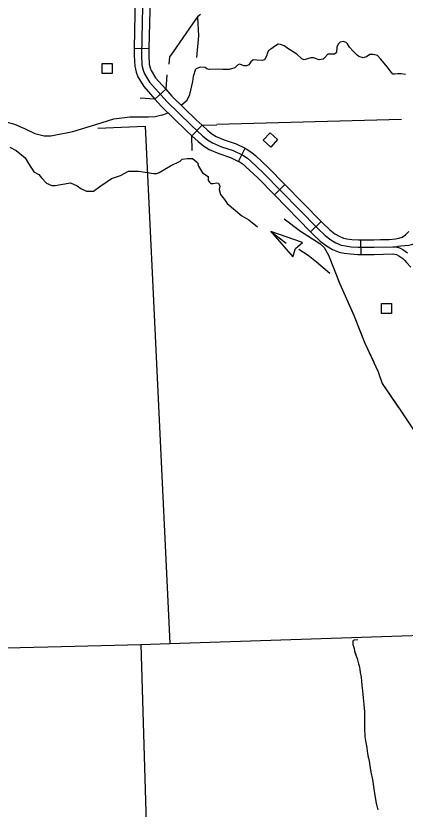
# Model space of a CAD drawing. Extents: x 1084508 to 1142749, y 1057638 to 1093403.
# Drawn here: x 1137107 to 1138356, y 1077517 to 1080063 of the extents above; entities that cross this region are included whole.
import ezdxf

# ---------------------------------------------------------------- set-up
doc = ezdxf.new("R2010")
doc.units = 0
for name, color, linetype in [('Level 2', 7, 'Continuous'), ('Level 32', 7, 'Continuous'), ('Level 35', 7, 'Continuous'), ('Level 38', 7, 'Continuous'), ('Level 43', 7, 'Continuous'), ('Level 5', 7, 'Continuous'), ('Level 56', 7, 'Continuous')]:
    doc.layers.add(name, color=color, linetype=linetype)

msp = doc.modelspace()

# ---------------------------------------------------------------- linework, layer by layer
at = {"layer": 'Level 2'}
msp.add_lwpolyline([(1135878.2, 1078005.5), (1137252.8, 1078038.6), (1137507.9, 1078044.9), (1137600.4, 1078047.9), (1139155.4, 1078099.4), (1139274.9, 1078102.4), (1140058.1, 1078121.6)], dxfattribs=at)
at = {"layer": 'Level 32'}
for p, q in [((1137486.5, 1079958.6), (1137533.6, 1079957.6)), ((1137552.8, 1079795.8), (1137588, 1079827)), ((1137671.9, 1079677.6), (1137704.1, 1079712)), ((1137821.7, 1079595.8), (1137842.4, 1079638.1)), ((1137936.6, 1079488.4), (1137970.3, 1079521.3)), ((1138052.6, 1079369.9), (1138086.2, 1079402.9)), ((1138214.6, 1079296.7), (1138214, 1079343.8))]:
    msp.add_line(p, q, dxfattribs=at)
for points in [[(1137516.4, 1080249.8), (1137509.6, 1079936.2), (1137511.5, 1079904.3), (1137515.1, 1079888.9), (1137519.4, 1079877.2), (1137536, 1079850.1), (1137590.7, 1079788.4), (1137669.4, 1079712.2), (1137706.9, 1079677.1), (1137722.2, 1079664.9), (1137738.2, 1079655), (1137766.5, 1079642.7), (1137804.6, 1079630.4), (1137834.7, 1079615.7), (1137850, 1079605.8), (1137861.1, 1079596), (1137900, 1079559.5), (1138074.5, 1079381.2), (1138099.1, 1079357.8), (1138117.5, 1079343.7), (1138133.5, 1079334), (1138151, 1079327.2), (1138164.5, 1079324.2), (1138182.7, 1079322), (1138205.4, 1079320.2), (1138256.4, 1079320.8), (1138316.9, 1079322), (1138327.7, 1079321.4), (1138337.5, 1079318.3), (1138348.6, 1079313.1), (1138363.6, 1079301.7)], [(1137490.1, 1080124.3), (1137486.5, 1079958.6)], [(1137537.2, 1080123.3), (1137533.6, 1079957.6)], [(1137486.5, 1079958.6), (1137486.1, 1079935.8), (1137488.1, 1079900.8), (1137492.6, 1079882), (1137498.2, 1079866.9), (1137517, 1079836.1), (1137552.8, 1079795.8)], [(1137533.6, 1079957.6), (1137533.2, 1079936.6), (1137534.8, 1079907.7), (1137537.7, 1079895.7), (1137540.7, 1079887.5), (1137555, 1079864.2), (1137588, 1079827)], [(1137588, 1079827), (1137607.7, 1079804.7), (1137685.6, 1079729.2), (1137704.1, 1079712)], [(1137552.8, 1079795.8), (1137573.7, 1079772.1), (1137653.1, 1079695.1), (1137671.9, 1079677.6)], [(1137704.1, 1079712), (1137722.3, 1079695), (1137735.8, 1079684.1), (1137749.1, 1079675.9), (1137774.8, 1079664.8), (1137813.4, 1079652.3), (1137842.4, 1079638.1)], [(1137671.9, 1079677.6), (1137691.4, 1079659.3), (1137708.6, 1079645.6), (1137727.3, 1079634.1), (1137758.1, 1079620.7), (1137795.7, 1079608.5), (1137821.7, 1079595.8)], [(1137842.4, 1079638.1), (1137846.2, 1079636.2), (1137864.3, 1079624.7), (1137877, 1079613.4), (1137916.5, 1079576.3), (1137970.3, 1079521.3)], [(1137821.7, 1079595.8), (1137823.1, 1079595.1), (1137835.8, 1079587), (1137845.2, 1079578.6), (1137883.5, 1079542.7), (1137936.6, 1079488.4)], [(1137970.3, 1079521.3), (1138086.2, 1079402.9)], [(1137936.6, 1079488.4), (1138052.6, 1079369.9)], [(1138086.2, 1079402.9), (1138091, 1079398), (1138114.4, 1079375.8), (1138130.8, 1079363.2), (1138143.9, 1079355.2), (1138157.9, 1079349.8), (1138168.6, 1079347.4), (1138185, 1079345.5), (1138206.2, 1079343.7), (1138214, 1079343.8)], [(1138052.6, 1079369.9), (1138058, 1079364.4), (1138083.8, 1079339.9), (1138104.2, 1079324.2), (1138123.1, 1079312.8), (1138144.1, 1079304.7), (1138160.5, 1079300.9), (1138180.3, 1079298.6), (1138204.6, 1079296.6), (1138214.6, 1079296.7)], [(1138304.5, 1079345.2), (1138325.2, 1079346.7), (1138336.4, 1079349.2), (1138347, 1079352.7), (1138357.1, 1079359.5), (1138368.4, 1079370.8)], [(1138214, 1079343.8), (1138256, 1079344.3), (1138276.7, 1079344.8), (1138304.5, 1079345.2)], [(1138327.7, 1079321.4), (1138333.8, 1079323.6), (1138342.7, 1079325.1), (1138368.3, 1079326.9), (1138376.5, 1079328.8), (1138383, 1079330.9), (1138388.5, 1079334.6), (1138391.6, 1079337.7), (1138393.3, 1079339.9)], [(1138214.6, 1079296.7), (1138256.8, 1079297.3), (1138316.5, 1079298.5), (1138323.4, 1079298.1), (1138328.9, 1079296.4), (1138336.3, 1079292.9), (1138348.2, 1079283.9), (1138354.9, 1079277.3)], [(1138354.9, 1079277.3), (1138360.9, 1079271.5), (1138374.3, 1079256)]]:
    msp.add_lwpolyline(points, dxfattribs=at)
at = {"layer": 'Level 35'}
for points in [[(1138356.8, 1079874.8), (1138343.6, 1079876.4), (1138331.2, 1079876.4), (1138323.5, 1079875.6), (1138316.9, 1079875.6), (1138307.6, 1079886.1), (1138299.9, 1079898.4), (1138277.1, 1079924.8), (1138267, 1079935.2), (1138253.5, 1079939.1), (1138243, 1079938.3), (1138232.2, 1079931), (1138221.7, 1079928.3), (1138207.8, 1079932.5), (1138202, 1079936.4), (1138189.2, 1079949.5), (1138177.2, 1079962.7), (1138171.4, 1079972.8), (1138166.4, 1079977.4), (1138157.5, 1079980.9), (1138147.4, 1079978.6), (1138142, 1079972.8), (1138137.4, 1079963.1), (1138135.4, 1079945.3), (1138129.6, 1079939.9), (1138120, 1079939.5), (1138107.6, 1079939.5), (1138098.3, 1079929.4), (1138092.9, 1079923.6), (1138080.5, 1079921.7), (1138062.3, 1079928.3), (1138053.4, 1079928.3), (1138043, 1079925.2), (1138032.5, 1079921.7), (1138024.4, 1079924.4), (1138008.5, 1079939.9), (1137979.9, 1079957.7), (1137967.5, 1079966.2), (1137955.9, 1079971.2), (1137948.1, 1079971.6), (1137940.4, 1079967), (1137924.9, 1079956.1), (1137917.6, 1079951.1), (1137914.1, 1079944.5), (1137911, 1079932.9), (1137904.4, 1079922.1), (1137896.7, 1079919.3), (1137879.7, 1079920.9), (1137868, 1079921.3), (1137861.1, 1079915.5), (1137854.5, 1079905.4), (1137846.4, 1079902.3), (1137838.3, 1079902.7), (1137831.3, 1079905.4), (1137824.3, 1079907.3), (1137818.1, 1079905), (1137809.2, 1079896.5), (1137791, 1079890.7), (1137771.3, 1079890.7), (1137753.5, 1079892.2), (1137728.7, 1079890.3), (1137727.6, 1079890.7), (1137719.5, 1079893), (1137714.4, 1079896.9), (1137698.9, 1079897.7), (1137683.9, 1079892.6)], [(1137637.3, 1079776.1), (1137656.3, 1079792.2), (1137665, 1079810.7), (1137674.8, 1079852.5), (1137676.7, 1079869), (1137683.9, 1079892.6)], [(1136930.5, 1079699.5), (1136992.6, 1079723.2), (1137021.8, 1079729.1), (1137053.8, 1079728.1), (1137102.4, 1079715.5), (1137134.5, 1079700.9), (1137167.5, 1079685.3), (1137197.7, 1079677.5), (1137219, 1079677.5), (1137289, 1079691.2), (1137363.8, 1079714.5), (1137421.1, 1079732), (1137472.6, 1079738.8), (1137502.8, 1079738.8), (1137531.9, 1079738.8), (1137553.3, 1079739.8), (1137574.7, 1079744.6), (1137578.6, 1079745.6), (1137594.6, 1079751.9)], [(1137087, 1079641.6), (1137107.9, 1079630.2), (1137137, 1079607.3), (1137147.4, 1079588.8), (1137164.1, 1079562.1), (1137180.8, 1079553.5), (1137188.9, 1079542.5), (1137205.5, 1079525.9), (1137221.7, 1079518.7), (1137232.7, 1079518.7), (1137250.8, 1079522), (1137281.8, 1079527.3), (1137303.7, 1079516.8), (1137315.6, 1079509.2), (1137333.9, 1079500.6), (1137356.3, 1079500.6), (1137375.8, 1079515.4), (1137399.6, 1079531.1), (1137413.9, 1079541.1), (1137442.5, 1079550.6), (1137468.7, 1079564.5), (1137500.6, 1079564.5), (1137549.2, 1079556.8), (1137559.2, 1079556.8), (1137566.3, 1079560.2)], [(1137566.3, 1079560.2), (1137602.9, 1079581.4), (1137633.9, 1079596.7), (1137640.1, 1079602.4), (1137656.3, 1079605.3), (1137673.4, 1079604.8), (1137674.8, 1079604.3), (1137689.6, 1079591.9), (1137692.5, 1079580), (1137705.8, 1079558.6), (1137723.4, 1079547.6), (1137724.4, 1079534.7), (1137728.2, 1079529.5), (1137732, 1079525.2), (1137740.1, 1079525.2), (1137752, 1079526.6), (1137757.2, 1079525.7), (1137761.1, 1079516.6), (1137759.6, 1079505.7), (1137763, 1079489.9), (1137775.8, 1079473.3), (1137785.3, 1079460.4), (1137831.8, 1079421.2), (1137854.2, 1079408.3), (1137882.3, 1079386)]]:
    msp.add_lwpolyline(points, dxfattribs=at)
at = {"layer": 'Level 38'}
for points in [[(1137590.8, 1079874), (1137588, 1079827)], [(1137552.8, 1079795.8), (1137505.8, 1079798.6)], [(1137704.4, 1079711.7), (1137751.4, 1079712.6)], [(1137672.5, 1079630.7), (1137671.7, 1079677.8)]]:
    msp.add_lwpolyline(points, dxfattribs=at)
at = {"layer": 'Level 43'}
for p, q in [((1138026.4, 1079335.4), (1137924.6, 1079370.6)), ((1137924.6, 1079370.6), (1137995.2, 1079289.2)), ((1138004.7, 1079316.6), (1138026.4, 1079335.4)), ((1137995.2, 1079289.2), (1138004.5, 1079316.3))]:
    msp.add_line(p, q, dxfattribs=at)
for points in [[(1137699.1, 1080067.4), (1137689.8, 1080059.6), (1137673.2, 1080037.1), (1137611.6, 1079947.5), (1137600.3, 1079931.4), (1137597.9, 1079907.4)], [(1137689.8, 1080059.1), (1137692.7, 1079998.8), (1137686.9, 1079928.8)], [(1137967.3, 1079411.4), (1138020.2, 1079371.9), (1138082.1, 1079331.8), (1138095.9, 1079319), (1138109.7, 1079294.7), (1138146.4, 1079203.2), (1138192.3, 1079098.7), (1138227.1, 1079012), (1138269.9, 1078920.5), (1138282.8, 1078882.8), (1138337.6, 1078801.4), (1138383.3, 1078734.6)], [(1137924.6, 1079370.6), (1137974.3, 1079333.3)], [(1138014.8, 1079314.5), (1138045.2, 1079294.9), (1138071.7, 1079273.6), (1138114.4, 1079236.7)], [(1138140.5, 1079217.9), (1138146.4, 1079203.2), (1138190, 1079103.9)], [(1138205.6, 1079065.5), (1138227.1, 1079012), (1138255.4, 1078951.6)], [(1138272.2, 1078913.8), (1138282.8, 1078882.8), (1138333.9, 1078806.9)], [(1138204.5, 1078060.1), (1138192.2, 1078058.8), (1138189.6, 1078058), (1138188.1, 1078055.2), (1138187.8, 1078052.9), (1138187.8, 1078049.5), (1138187.8, 1078045.4), (1138189.1, 1078041.6), (1138192.2, 1078032.6), (1138193.7, 1078024.2), (1138197.8, 1078011.3), (1138201.7, 1077999.8), (1138206.5, 1077983.6), (1138208.3, 1077976.7), (1138209.9, 1077971.6), (1138210.9, 1077965.2), (1138212.2, 1077955.4), (1138214.5, 1077940.3), (1138216.5, 1077927.2), (1138217.6, 1077913.1), (1138218.8, 1077896.7), (1138221.7, 1077873.9), (1138223.4, 1077852.1), (1138225.5, 1077828.7), (1138225.5, 1077794.6), (1138225.8, 1077769.8), (1138226.8, 1077754.9), (1138227, 1077747.4), (1138227.5, 1077743.9), (1138229.1, 1077734.4), (1138230.6, 1077725.6), (1138232.9, 1077713.9), (1138234.5, 1077703.3), (1138235.5, 1077695.4), (1138237.8, 1077683.6), (1138239.3, 1077676.7), (1138241.9, 1077662.8), (1138245.7, 1077635.4), (1138251.1, 1077612.3), (1138253.7, 1077596.9), (1138257.5, 1077567.4), (1138262.6, 1077536.4), (1138268.3, 1077514.9)], [(1138204.5, 1078060.1), (1138192.2, 1078058.8), (1138189.6, 1078058), (1138188.1, 1078055.2), (1138187.8, 1078052.9), (1138187.8, 1078049.5), (1138187.8, 1078045.4), (1138189.1, 1078041.6), (1138192.2, 1078032.6), (1138193.7, 1078024.2), (1138197.4, 1078012.7)], [(1138209.4, 1077973.1), (1138209.9, 1077971.6), (1138210.9, 1077965.2), (1138212.2, 1077955.4), (1138214.5, 1077940.3), (1138216.5, 1077927.2), (1138217.6, 1077913.1), (1138218.8, 1077896.7), (1138221.7, 1077873.9), (1138223.4, 1077852.1), (1138223.7, 1077849.7)], [(1138225.5, 1077808.4), (1138225.5, 1077794.6), (1138225.8, 1077769.8), (1138226.8, 1077754.9), (1138227, 1077747.4), (1138227.5, 1077743.9), (1138229.1, 1077734.4), (1138230.6, 1077725.6), (1138232.9, 1077713.9), (1138234.5, 1077703.3), (1138235.5, 1077695.4), (1138237.5, 1077685)], [(1138244.5, 1077644.2), (1138245.7, 1077635.4), (1138251.1, 1077612.3), (1138253.7, 1077596.9), (1138257.5, 1077567.4), (1138262.6, 1077536.4), (1138266.4, 1077521.9)]]:
    msp.add_lwpolyline(points, dxfattribs=at)
at = {"layer": 'Level 5'}
for points in [[(1137751.5, 1079714.8), (1138344.9, 1079730.9)], [(1137370.1, 1079702.7), (1137521.9, 1079708.5)], [(1137521.9, 1079708.5), (1137600.4, 1078047.9)], [(1137507.9, 1078044.9), (1137543.4, 1076861.9)]]:
    msp.add_lwpolyline(points, dxfattribs=at)
at = {"layer": 'Level 56'}
for points in [[(1137383.4, 1079877.7), (1137383.4, 1079910.3), (1137416.1, 1079910.3), (1137416.1, 1079877.7)], [(1137922.5, 1079687.7), (1137946.9, 1079665.9), (1137925, 1079641.5), (1137900.7, 1079663.3)], [(1138280, 1079107.1), (1138280, 1079139.8), (1138312.7, 1079139.8), (1138312.7, 1079107.1)]]:
    msp.add_lwpolyline(points, close=True, dxfattribs=at)

doc.saveas('drawing.dxf')
